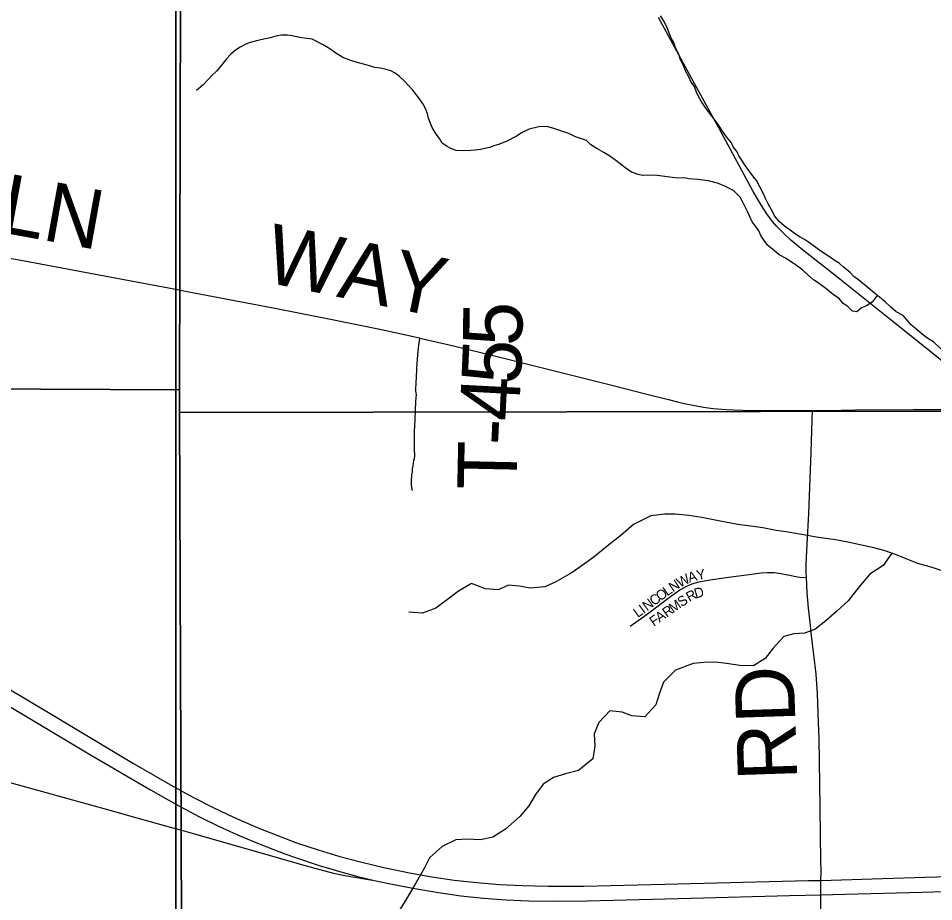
# Model space of a CAD drawing. Extents: x 1985906 to 2360102, y 891258 to 1222054.
# Drawn here: x 2107719 to 2112346, y 1017648 to 1022112 of the extents above; entities that cross this region are included whole.
import ezdxf

# ---------------------------------------------------------------- set-up
doc = ezdxf.new("R2010")
doc.units = 0
for name, color, linetype in [('GM_X_County_Road', 7, 'Continuous'), ('GM_X_County_Road_Text', 7, 'Continuous'), ('GM_X_Minor_River', 7, 'Continuous'), ('GM_X_Section', 7, 'Continuous'), ('GM_X_State_Route', 7, 'Continuous'), ('GM_X_Township', 7, 'Continuous'), ('GM_X_Township_Road', 7, 'Continuous'), ('GM_X_Township_Road_Text', 7, 'Continuous'), ('GM_X_Township_Subdivision', 7, 'Continuous'), ('GM_X_Township_Subdivision_Text', 7, 'Continuous'), ('GM_X_US_Route', 7, 'Continuous')]:
    doc.layers.add(name, color=color, linetype=linetype)

msp = doc.modelspace()

# ---------------------------------------------------------------- linework, layer by layer
at = {"layer": 'GM_X_County_Road'}
for points in [[(2105332.3, 1021223.3), (2105414.8, 1021223), (2105526.3, 1021221.4), (2105647.4, 1021220.7), (2105753.8, 1021218.5), (2105874.1, 1021215.5), (2105930.2, 1021211.8), (2105987.8, 1021206), (2106037.9, 1021199.6), (2106151, 1021181), (2106312.6, 1021151.4), (2107088, 1021008.7), (2107265.6, 1020975.8), (2107620.9, 1020909.5), (2107750.2, 1020886.2), (2108297.9, 1020783.1), (2108523.5, 1020740.5), (2108537.6, 1020737.8)], [(2108537.6, 1020737.8), (2109007.4, 1020648.7), (2109297.3, 1020592.1), (2109554.3, 1020538.5), (2109746.8, 1020496.4), (2109749.3, 1020495.9)], [(2109749.3, 1020495.9), (2109890.7, 1020463.1), (2110050.3, 1020424.8), (2110193.6, 1020389.2), (2110416.6, 1020333.8), (2110719.3, 1020258.5), (2110896.1, 1020213.1), (2111006.1, 1020185.8), (2111051.9, 1020174), (2111094.1, 1020164.1), (2111121.3, 1020158.5), (2111182.6, 1020146.5), (2111231.7, 1020140), (2111297.5, 1020134.4), (2111379.8, 1020131.2), (2111560.3, 1020129.7), (2111718, 1020129.5), (2111733.2, 1020129.7)], [(2111733.2, 1020129.7), (2111811.8, 1020130.2), (2111949.9, 1020132.6), (2112244.3, 1020134.5), (2112389.2, 1020135.3), (2112401.7, 1020135.5), (2112583.9, 1020137.6)]]:
    msp.add_lwpolyline(points, dxfattribs=at)
at = {"layer": 'GM_X_Minor_River'}
for points in [[(2112383.6, 1020439.7), (2112344.9, 1020477.3), (2112316.6, 1020493), (2112296.3, 1020508.7), (2112255.7, 1020542.3), (2112233.4, 1020562), (2112192.6, 1020609.6), (2112156.2, 1020629.2), (2112129.8, 1020652.9), (2112101.3, 1020678.6), (2112072.9, 1020702.3), (2112046.6, 1020722), (2112005.9, 1020757.6), (2111967.4, 1020789.1), (2111943, 1020806.9), (2111922.7, 1020828.7), (2111890.2, 1020854.3), (2111867.9, 1020874.1), (2111847.6, 1020885.8), (2111825.3, 1020903.6), (2111797, 1020921.2), (2111764.6, 1020942.9), (2111744.3, 1020958.6), (2111713.9, 1020980.3), (2111693.6, 1020994.1), (2111671.4, 1021005.8), (2111647.1, 1021021.5), (2111620.7, 1021041.2), (2111592.3, 1021060.9), (2111565.9, 1021084.6), (2111543.5, 1021112.4), (2111529.1, 1021140.3), (2111510.5, 1021174.1), (2111496.1, 1021202), (2111483.7, 1021227.9), (2111450.8, 1021291.7), (2111426.3, 1021323.4), (2111412, 1021343.3), (2111389.5, 1021373.1), (2111377.2, 1021395), (2111360.8, 1021416.8), (2111352.5, 1021436.8), (2111332.1, 1021462.6), (2111323.8, 1021482.5), (2111299.3, 1021512.3), (2111278.9, 1021542.1), (2111260.4, 1021569.9), (2111237.9, 1021599.7), (2111215.4, 1021631.5), (2111195, 1021657.3), (2111170.5, 1021693), (2111158.1, 1021717), (2111147.8, 1021738.9), (2111137.4, 1021766.8), (2111121, 1021788.7), (2111108.6, 1021816.6), (2111094.2, 1021842.5), (2111083.8, 1021868.4), (2111067.3, 1021902.3), (2111056.9, 1021934.2), (2111040.4, 1021966.1), (2111032.1, 1021990), (2111019.7, 1022011.9), (2111007.3, 1022041.8), (2110999, 1022063.8), (2110984.5, 1022095.7), (2110966.1, 1022123.5)], [(2109142.1, 1022014.9), (2109103.8, 1022022.5), (2109079.7, 1022026.2), (2109049.6, 1022025.8), (2109027.5, 1022023.4), (2108991.5, 1022012.9), (2108969.5, 1022008.6), (2108929.4, 1022000.1), (2108891.4, 1021989.5), (2108869.4, 1021981.2), (2108837.5, 1021964.8), (2108815.6, 1021948.4), (2108793.8, 1021930.1), (2108772, 1021907.7), (2108748.3, 1021877.3), (2108720.6, 1021844.9), (2108698.8, 1021824.5), (2108677, 1021800.2), (2108651.2, 1021773.7), (2108619.4, 1021747.2)], [(2112060.4, 1020711.6), (2112035.1, 1020677.7), (2112007.2, 1020659.3), (2111981.2, 1020648.9), (2111957.4, 1020628.6), (2111935.3, 1020632.3), (2111912.9, 1020656), (2111888.6, 1020669.8), (2111868.2, 1020695.6), (2111839.8, 1020715.2), (2111801.2, 1020746.8), (2111762.7, 1020774.4), (2111738.4, 1020790.1), (2111710, 1020815.8), (2111683.5, 1020841.5), (2111653.1, 1020863.2), (2111600.5, 1020898.6), (2111566.1, 1020916.2), (2111539.7, 1020937.9), (2111507.2, 1020965.5), (2111488.9, 1020989.3), (2111474.5, 1021011.2), (2111462.1, 1021037.1), (2111447.8, 1021059), (2111429.4, 1021082.8), (2111419.1, 1021104.7), (2111406.7, 1021132.6), (2111392.2, 1021162.5), (2111379.9, 1021186.4), (2111367.5, 1021208.3), (2111335, 1021242), (2111294.6, 1021261.5), (2111254.2, 1021279), (2111207.8, 1021290.4), (2111153.5, 1021297.7), (2111109.3, 1021301.2), (2111087.1, 1021304.9), (2111053, 1021304.4), (2111024.9, 1021308), (2110986.7, 1021311.5), (2110948.4, 1021317.1), (2110914.3, 1021318.6), (2110874.1, 1021318.1), (2110852, 1021321.8), (2110819.7, 1021333.4), (2110785.3, 1021357), (2110760.9, 1021376.7), (2110732.5, 1021398.4), (2110704.1, 1021418.1), (2110679.8, 1021433.8), (2110643.4, 1021453.4), (2110613.1, 1021473), (2110590.7, 1021494.8), (2110536.2, 1021512.1), (2110501.9, 1021529.7), (2110421.2, 1021556.7), (2110391, 1021564.3), (2110350.8, 1021563.8), (2110300.8, 1021551.1), (2110262.9, 1021532.5), (2110241, 1021518.2), (2110185.1, 1021489.4), (2110147.1, 1021474.8), (2110123.2, 1021466.5), (2110101.2, 1021458.2), (2110077.1, 1021453.8), (2110055.1, 1021449.5), (2110029, 1021445.2), (2110007, 1021442.9), (2109962.8, 1021442.3), (2109932.7, 1021443.9), (2109908.5, 1021451.6), (2109886.2, 1021463.3), (2109861.9, 1021481), (2109847.5, 1021504.9), (2109831.2, 1021526.8), (2109810.7, 1021560.6), (2109800.3, 1021584.5), (2109792, 1021606.5), (2109787.7, 1021628.5), (2109779.4, 1021652.4), (2109765, 1021678.3), (2109746.6, 1021704.1), (2109713.9, 1021747.8), (2109669.1, 1021795.3), (2109646.7, 1021817.1), (2109624.4, 1021834.9), (2109602.1, 1021846.6), (2109578, 1021852.3), (2109549.7, 1021859.9), (2109521.6, 1021863.6), (2109477.2, 1021877), (2109432.9, 1021888.5), (2109400.7, 1021898.1), (2109360.3, 1021913.6), (2109323.9, 1021935.2), (2109293.5, 1021956.8), (2109261, 1021978.4), (2109204.5, 1022005.8), (2109164.2, 1022011.2), (2109142.1, 1022014.9)], [(2112393.7, 1019318.2), (2112339.6, 1019335.9), (2112265.5, 1019357.3), (2112207.3, 1019380.9), (2112153.2, 1019402.5), (2112101.1, 1019420.2), (2112037, 1019437.7), (2111966.9, 1019453.2), (2111912.8, 1019464.8), (2111850.7, 1019476.3), (2111764.7, 1019487.7), (2111688.6, 1019501.2), (2111600.5, 1019516.5), (2111550.4, 1019524.1), (2111482.4, 1019537.6), (2111408.3, 1019547.1), (2111356.3, 1019554.7), (2111302.2, 1019564.3), (2111242.1, 1019575.9), (2111174, 1019589.4), (2111108, 1019598.9), (2111040, 1019606.4), (2110988, 1019606), (2110916, 1019597.4), (2110828.3, 1019554.7), (2110764.7, 1019498.2), (2110695.1, 1019443.6), (2110629.5, 1019391), (2110569.8, 1019346.5), (2110518.1, 1019312.1), (2110436.4, 1019263.4), (2110380.6, 1019239), (2110306.6, 1019232.4), (2110252.6, 1019242), (2110196.6, 1019247.6), (2110144.7, 1019223.2), (2110080.7, 1019228.7), (2110010.5, 1019256.2), (2109944.8, 1019217.7), (2109889.1, 1019175.2), (2109829.4, 1019130.7), (2109761.6, 1019106.2), (2109693.6, 1019111.7)], [(2112134.1, 1019409), (2112091.6, 1019346), (2112023.9, 1019303.4), (2111968.4, 1019236.9), (2111914.8, 1019168.5), (2111857.2, 1019116), (2111801.6, 1019067.5), (2111745.9, 1019023), (2111694, 1019004.6), (2111640, 1019002.2), (2111588.1, 1018987.8), (2111534.6, 1018929.3), (2111494.9, 1018876.9), (2111435.2, 1018840.5), (2111367.2, 1018841.9), (2111299.1, 1018851.4), (2111243.1, 1018859), (2111185.1, 1018856.6), (2111131.1, 1018852.2), (2111041.4, 1018817.5), (2110979.8, 1018756.9), (2110958.2, 1018696.7), (2110942.6, 1018642.5), (2110887.1, 1018582), (2110821, 1018587.5), (2110770.9, 1018605.2), (2110708.9, 1018612.7), (2110653.3, 1018554.2), (2110629.7, 1018496), (2110634.1, 1018433.9), (2110622.6, 1018369.8), (2110551, 1018311.2), (2110485.1, 1018294.6), (2110425.2, 1018276.2), (2110371.5, 1018241.7), (2110333.8, 1018189.4), (2110300.2, 1018133), (2110254.6, 1018078.6), (2110181.1, 1018014), (2110117.4, 1017973.5), (2110055.5, 1017961), (2109987.5, 1017964.5), (2109931.5, 1017960.1), (2109861.7, 1017927.5), (2109798.1, 1017868.9), (2109772.5, 1017818.7), (2109725.1, 1017736.2), (2109675.6, 1017653.8), (2109628.2, 1017577.3)]]:
    msp.add_lwpolyline(points, dxfattribs=at)
at = {"layer": 'GM_X_Section'}
for points in [[(2108547.5, 1025523.2), (2114411.1, 1025533.9), (2114408.8, 1020130.7), (2108533.3, 1020120), (2108534.6, 1020234.1)], [(2108547.5, 1025523.2), (2108534.6, 1020234.1), (2103278.8, 1020259), (2103217.8, 1025431.7)], [(2103278.8, 1020259), (2108534.6, 1020234.1), (2108533.3, 1020120), (2108553.5, 1014965.1), (2103292.7, 1014922)], [(2108533.3, 1020120), (2114408.8, 1020130.7), (2114498.3, 1014780.1), (2108555.1, 1014727), (2108553.5, 1014965.1)]]:
    msp.add_lwpolyline(points, close=True, dxfattribs=at)
at = {"layer": 'GM_X_State_Route'}
msp.add_lwpolyline([(2112457.6, 1020324.3), (2112291.3, 1020457.8), (2112098.7, 1020611.1), (2111855.8, 1020806.5), (2111675.4, 1020948.7), (2111624.8, 1020990.9), (2111588.3, 1021024.1), (2111553.5, 1021059.4), (2111531.8, 1021084.4), (2111502.2, 1021124.2), (2111475.4, 1021165.8), (2111434.3, 1021237.1), (2111261.7, 1021554.2), (2111119.9, 1021813.3), (2110955.5, 1022116)], dxfattribs=at)
at = {"layer": 'GM_X_Township'}
for points in [[(2092097.4, 1025367.8), (2095094.6, 1025388.3), (2096078.3, 1025395), (2097635.3, 1025405.6), (2103068.8, 1025432.7), (2103219.4, 1025417.6), (2103772.2, 1025425.9), (2108514.5, 1025497.4), (2108514.7, 1024273), (2108515.5, 1020728.6), (2108516.1, 1018164.4), (2108516.1, 1017976.2), (2108516.2, 1017490.1), (2108516.8, 1014917.1), (2108517.3, 1014690.8), (2108496.3, 1012312.2), (2108481.1, 1010602), (2108488.7, 1009238.5)], [(2108488.7, 1009238.5), (2108481.1, 1010602), (2108496.3, 1012312.2), (2108517.3, 1014690.8), (2108516.8, 1014917.1), (2108516.2, 1017490.1), (2108516.1, 1017976.2), (2108516.1, 1018164.4), (2108515.5, 1020728.6), (2108514.7, 1024273), (2108514.5, 1025497.4), (2109292.7, 1025499.8), (2112030.8, 1025508.2), (2112790.1, 1025510.5)]]:
    msp.add_lwpolyline(points, dxfattribs=at)
at = {"layer": 'GM_X_Township_Road'}
for points in [[(2109712.1, 1019725.1), (2109708.3, 1019740.7), (2109706.2, 1019756.8), (2109706.2, 1019772.7), (2109708.7, 1019804.7), (2109711.1, 1019819.8), (2109712.5, 1019835.8), (2109714.4, 1019850.5), (2109716.4, 1019864.5), (2109718.6, 1019877.5), (2109722.3, 1019887), (2109722.8, 1019901.5), (2109722.5, 1019933.4), (2109721.7, 1019981.9), (2109721.7, 1019998.2), (2109722.5, 1020030.7), (2109723.9, 1020047.1), (2109726.9, 1020127.7), (2109729.4, 1020176.4), (2109731.3, 1020210.5), (2109730.3, 1020217), (2109729.4, 1020229.3), (2109729.3, 1020244.4), (2109729.9, 1020260.7), (2109730.8, 1020277), (2109731.4, 1020292.9), (2109733.9, 1020341.7), (2109737.8, 1020391.1), (2109742, 1020447.4), (2109745.6, 1020471.5), (2109749.3, 1020495.9)], [(2111703.1, 1019287.2), (2111702.5, 1019311.3), (2111702.5, 1019349.5), (2111703.7, 1019389), (2111707.3, 1019455), (2111714.7, 1019610), (2111727.1, 1019917.8), (2111731.9, 1020083.2), (2111733.2, 1020129.7)], [(2111776.2, 1017755.4), (2111777.3, 1017798.4), (2111775.7, 1017860.5), (2111774.1, 1017979.2), (2111772, 1018126.7), (2111767, 1018470.7), (2111764.9, 1018552.6), (2111758.4, 1018699.8), (2111751.6, 1018797.8), (2111741.4, 1018895.4), (2111729.4, 1018992.7), (2111721.3, 1019058.1), (2111713.1, 1019130.7), (2111707.4, 1019209.1), (2111703.1, 1019287.2)], [(2111775.7, 1017682.5), (2111775.7, 1017734.7), (2111776.2, 1017755.4)], [(2111777.6, 1017538.9), (2111777.4, 1017553.9), (2111775.7, 1017646.6), (2111775.7, 1017682.5)]]:
    msp.add_lwpolyline(points, dxfattribs=at)
at = {"layer": 'GM_X_Township_Subdivision'}
msp.add_lwpolyline([(2110812.1, 1019040.7), (2110892.4, 1019096.8), (2111022.5, 1019195.3), (2111062.9, 1019223), (2111091.2, 1019239.2), (2111120.9, 1019252.7), (2111136.3, 1019258.1), (2111167.8, 1019266.3), (2111216, 1019275), (2111296.7, 1019285.5), (2111425.8, 1019303.3), (2111474.3, 1019309.4), (2111506.8, 1019311.3), (2111539.4, 1019310.9), (2111573.7, 1019306.4), (2111608.7, 1019299.9), (2111658.3, 1019290.1), (2111683.6, 1019286.9), (2111703.1, 1019287.2)], dxfattribs=at)
at = {"layer": 'GM_X_US_Route'}
for points in [[(2106920, 1019083.8), (2107794.1, 1018563.4), (2108075.9, 1018395.3), (2108387.1, 1018212.4), (2108515.6, 1018139.9), (2108537, 1018128.6), (2108631.5, 1018078.8), (2108734.4, 1018028.1), (2108838.8, 1017980.5), (2108944.6, 1017936.3), (2109066.9, 1017889.2), (2109119.7, 1017870.4), (2109239.2, 1017831.1), (2109360.5, 1017795), (2109434.6, 1017775.4), (2109519.1, 1017754.4)], [(2107443.1, 1018858.1), (2107879.4, 1018598.3), (2108301.8, 1018346.7), (2108500.3, 1018231.7), (2108536.7, 1018211.8), (2108601, 1018176.6), (2108703.3, 1018124.4), (2108807.1, 1018075.4), (2108927.3, 1018022.9), (2109033.8, 1017980), (2109126.2, 1017946), (2109235.2, 1017909.9), (2109345.1, 1017876.9), (2109456, 1017846.9), (2109567.7, 1017820.4), (2109696.2, 1017794), (2109809.2, 1017773.9), (2109922.8, 1017757.2), (2110036.9, 1017744.2), (2110151.3, 1017734.8), (2110266, 1017729.4), (2110397.2, 1017726.7), (2110577.4, 1017727.2), (2110986.9, 1017736), (2111713.7, 1017755.5), (2111776.2, 1017755.4), (2112088, 1017765.7), (2112143.7, 1017767.5), (2112302.4, 1017771.2), (2112484.7, 1017776.3)], [(2107633.9, 1018262.1), (2108181.8, 1018110.5), (2108318.2, 1018072.2), (2108463.3, 1018031.9), (2108537.4, 1018011.7), (2108551.4, 1018007.9), (2109027.6, 1017870.8), (2109175, 1017829.2), (2109312.8, 1017791.4), (2109369.1, 1017780.1), (2109519.1, 1017754.4)], [(2109519.1, 1017754.4), (2109584.5, 1017741), (2109713.2, 1017715.5), (2109842.5, 1017693.7), (2109956.3, 1017678.2), (2110070.4, 1017666.4), (2110184.9, 1017658), (2110299.6, 1017653), (2110430.8, 1017651.3), (2110594.9, 1017653), (2111120.1, 1017665.9), (2111617.5, 1017678.9), (2111775.7, 1017682.5), (2111896.9, 1017685.7), (2112289.4, 1017696.3), (2112554.2, 1017704)]]:
    msp.add_lwpolyline(points, dxfattribs=at)

# ---------------------------------------------------------------- texts
at = {"layer": 'GM_X_County_Road_Text'}
for s, rotation, p in [('LINCOLN', 349.667, (2106407.6, 1021253)), ('WAY', 348.4657, (2108952.6, 1020781.8))]:
    msp.add_text(s, height=300, rotation=rotation, dxfattribs=at).set_placement(p)
at = {"layer": 'GM_X_Township_Road_Text'}
for s, rotation, p in [('5', 89.3392, (2110266.3, 1020454.6)), ('5', 87.5373, (2110258.1, 1020259.7)), ('4', 87.0193, (2110248.3, 1020072.2)), ('-', 87.1848, (2110242.3, 1019949.4)), ('T', 88.7871, (2110237.6, 1019727.2)), ('RD', 91.9234, (2111657.5, 1018264.8))]:
    msp.add_text(s, height=300, rotation=rotation, dxfattribs=at).set_placement(p)
at = {"layer": 'GM_X_Township_Subdivision_Text'}
for s, rotation, p in [('Y', 11.5521, (2111152.8, 1019272)), ('W', 27.7946, (2111063.5, 1019234.1)), ('A', 16.3957, (2111111.6, 1019259.8)), ('L', 35.1565, (2110999.5, 1019190.3)), ('N', 33.7234, (2111028.1, 1019210.4)), ('D', 15.8944, (2111143.4, 1019179.3)), ('C', 36.3771, (2110932.5, 1019140.9)), ('O', 36.3672, (2110964.3, 1019164.4)), ('S', 34.4705, (2111072.3, 1019135.2)), ('R', 28.0911, (2111111, 1019161.7)), ('I', 36.3584, (2110879.3, 1019101.8)), ('N', 36.3615, (2110897, 1019114.8)), ('R', 34.8557, (2110996.6, 1019082.4)), ('M', 34.8167, (2111029.1, 1019105.1)), ('L', 36.3699, (2110851, 1019080.9)), ('F', 34.8533, (2110931.6, 1019037.2)), ('A', 34.8541, (2110960.5, 1019057.3))]:
    msp.add_text(s, height=50, rotation=rotation, dxfattribs=at).set_placement(p)

doc.saveas('drawing.dxf')
